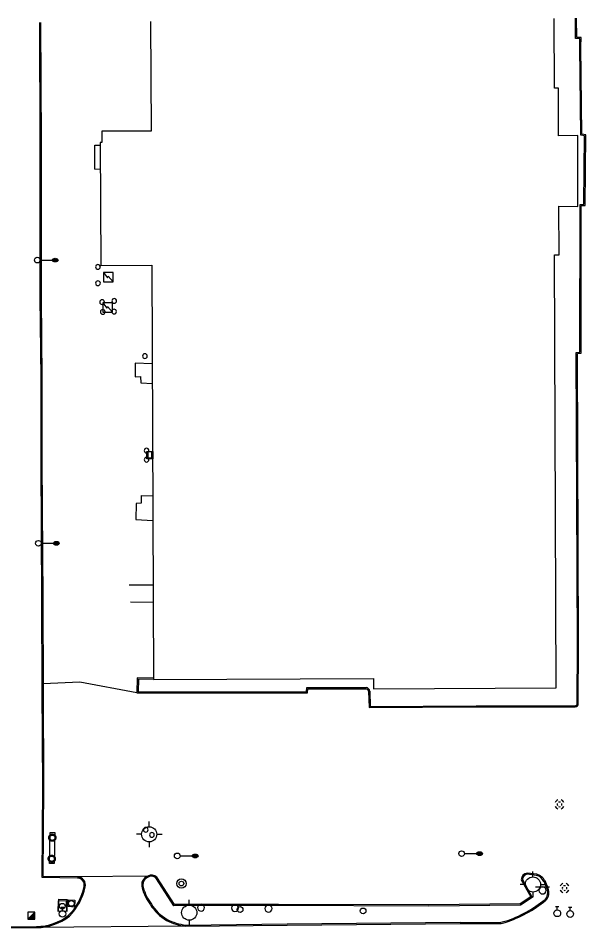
# Model space of a CAD drawing. Extents: x 2145380 to 2157287, y 139568 to 149130.
# Drawn here: x 2146228.9 to 2146529.3, y 143171.4 to 143653.7 of the extents above; entities that cross this region are included whole.
import ezdxf

# ---------------------------------------------------------------- set-up
doc = ezdxf.new("R2010")
doc.units = 0
for name, color, linetype in [('Default', 7, 'Continuous'), ('TOPO_Asphalt', 7, 'Continuous'), ('TOPO_Building', 7, 'Continuous'), ('TOPO_Concrete', 7, 'Continuous'), ('TOPO_Curb Back', 7, 'Continuous'), ('TOPO_DRAIN_Manhole', 7, 'Continuous'), ('TOPO_Light Pole', 7, 'Continuous'), ('TOPO_Misc', 7, 'Continuous'), ('TOPO_Power Pole', 7, 'Continuous'), ('TOPO_San Manhole', 7, 'Continuous'), ('TOPO_Sign', 7, 'Continuous'), ('TOPO_Wall Freestanding', 7, 'Continuous'), ('TOPO_Water Fire Hydrant', 7, 'Continuous'), ('TOPO_Water Meter', 7, 'Continuous'), ('TOPO_Water Valve', 7, 'Continuous')]:
    doc.layers.add(name, color=color, linetype=linetype)

# ---------------------------------------------------------------- blocks, each defined once
blk = doc.blocks.new('POST')
at = {"layer": 'TOPO_Misc'}
for start, end in [(90, 180), (180, 270), (360, 90), (270, 0)]:
    blk.add_arc((0, 0), 3.16, start, end, dxfattribs=at)
blk = doc.blocks.new('LP')
at = {"layer": 'TOPO_Light Pole'}
blk.add_line((3.8, 0), (20.3, 0), dxfattribs=at)
for points in [[(20.3, 0), (27.9, 0)], [(20.3, 0), (23.5, 0)], [(20.8, 1.3), (27.4, 1.3)], [(20.8, 1.3), (23.5, 1.3)], [(23.7, 1.3), (27.4, 1.3)], [(23.7, 0), (27.9, 0)], [(20.8, -1.3), (27.4, -1.3)], [(20.8, -1.3), (23.5, -1.3)], [(23.7, -1.3), (27.4, -1.3)]]:
    blk.add_lwpolyline(points, dxfattribs=at)
blk.add_circle((0, 0), 3.81, dxfattribs=at)
blk.add_ellipse((24.1, 0), major_axis=(3.81, 0), ratio=0.666667, dxfattribs=at)
blk = doc.blocks.new('MHEXST')
at = {"layer": 'TOPO_DRAIN_Manhole'}
for centre, radius, start, end in [((-0.1, 0.3), 12.7, 112.9748, 158.2636), ((-0.1, 0.1), 6.35, 157.9722, 204.161), ((-0.1, 0.1), 6.35, 66.1941, 113.691), ((-0.1, 0.3), 12.7, 22.0744, 68.6991), ((-0.1, 0.1), 6.35, 336.8023, 21.4046), ((-0.1, 0.3), 12.7, 202.6921, 248.1938), ((-0.1, 0.1), 6.35, 248.5791, 293.1995), ((-0.1, 0.3), 12.7, 291.7963, 337.3032)]:
    blk.add_arc(centre, radius, start, end, dxfattribs=at)
blk = doc.blocks.new('POWPOL')
at = {"layer": 'TOPO_Power Pole'}
for p, q in [((0, 10.2), (0, 17.3)), ((0, -10.2), (0, -17.3))]:
    blk.add_line(p, q, dxfattribs=at)
blk.add_circle((0, 0), 10.2, dxfattribs=at)
blk = doc.blocks.new('WATVAL')
at = {"layer": 'Default'}
for p, q in [((-2.2, 9), (2.2, 9)), ((0, 4.5), (0, 9))]:
    blk.add_line(p, q, dxfattribs=at)
blk.add_circle((0, 0), 4.5, dxfattribs=at)
blk = doc.blocks.new('WTRMTR')
at = {"layer": 'Default'}
blk.add_circle((0, 0), 3.89, dxfattribs=at)
blk = doc.blocks.new('FIRHYD')
at = {"layer": 'TOPO_Water Fire Hydrant'}
for p, q in [((0, 10.2), (0, 17.3)), ((10.2, 0), (17.3, 0)), ((-10.2, 0), (-17.3, 0)), ((0, -10.2), (0, -17.3))]:
    blk.add_line(p, q, dxfattribs=at)
blk.add_circle((0, 0), 10.2, dxfattribs=at)
blk = doc.blocks.new('EXMHSS')
at = {"layer": 'Default'}
for radius in [6.3, 3.13]:
    blk.add_circle((0, 0), radius, dxfattribs=at)

msp = doc.modelspace()

# ---------------------------------------------------------------- linework, layer by layer
at = {"layer": 'TOPO_Asphalt'}
for p, q in [((2146269.37, 143573.8), (2146272.38, 143573.9)), ((2146293.82, 143460.63), (2146299.91, 143460.27)), ((2146293.91, 143400.93), (2146300.16, 143400.84)), ((2146297.47, 143199.38), (2146260.29, 143198.9)), ((2146317.5, 143172.8), (2146238.6, 143172.08))]:
    msp.add_line(p, q, dxfattribs=at)
msp.add_lwpolyline([(2146291.71, 143296.39), (2146261.44, 143302.04), (2146242.17, 143301.26)], dxfattribs=at)
at = {"layer": 'TOPO_Building'}
msp.add_lwpolyline([(2146298.95, 143651.99), (2146299.19, 143593.98), (2146273.11, 143593.88), (2146273.14, 143587.9), (2146272.32, 143587.9), (2146272.59, 143522.77), (2146299.65, 143522.88), (2146300.56, 143303.56), (2146416.96, 143304.04), (2146416.98, 143298.59), (2146513.68, 143298.99), (2146512.73, 143528.39), (2146515.24, 143528.4), (2146515.13, 143554.25), (2146525.17, 143554.07), (2146525.2, 143591.68), (2146514.98, 143591.48), (2146514.87, 143616.77), (2146512.71, 143616.77), (2146512.56, 143653.65)], dxfattribs=at)
at = {"layer": 'TOPO_Concrete'}
for points in [[(2146249.96, 143180.65), (2146250.13, 143186.23), (2146254.28, 143186.37), (2146254.38, 143180.71), (2146249.96, 143180.65)], [(2146250.19, 143180.77), (2146250.32, 143187.04), (2146254.74, 143186.95), (2146254.61, 143180.67), (2146250.19, 143180.77)], [(2146255.37, 143183.3), (2146255.54, 143186.79), (2146258.78, 143186.57), (2146258.63, 143182.93), (2146255.37, 143183.3)]]:
    msp.add_lwpolyline(points, dxfattribs=at)
at = {"layer": 'TOPO_Curb Back'}
for p, q in [((2146503.38, 143200.32), (2146498.35, 143200.94)), ((2146311.27, 143183.67), (2146301.73, 143198.43)), ((2146311.6, 143184.27), (2146302.2, 143198.81)), ((2146495.18, 143197.36), (2146500.18, 143188.28)), ((2146495.78, 143197.51), (2146500.97, 143188.09)), ((2146503.25, 143199.73), (2146498.35, 143200.34)), ((2146508.85, 143192.68), (2146507.22, 143196.52)), ((2146509.4, 143192.91), (2146507.76, 143196.78)), ((2146500.18, 143188.28), (2146494.68, 143184.62)), ((2146500.97, 143188.09), (2146494.86, 143184.02)), ((2146366.59, 143183.73), (2146311.27, 143183.67)), ((2146366.6, 143184.33), (2146311.6, 143184.27)), ((2146446.17, 143183.46), (2146366.59, 143183.73)), ((2146446.17, 143184.06), (2146366.6, 143184.33)), ((2146494.68, 143184.62), (2146446.17, 143184.06)), ((2146494.86, 143184.02), (2146446.17, 143183.46)), ((2146317.5, 143172.8), (2146371.19, 143173.4)), ((2146317.53, 143173.4), (2146371.18, 143174)), ((2146371.18, 143174), (2146462.76, 143174.91)), ((2146371.19, 143173.4), (2146462.77, 143174.31)), ((2146462.76, 143174.91), (2146483.66, 143174.75)), ((2146462.77, 143174.31), (2146483.72, 143174.15))]:
    msp.add_line(p, q, dxfattribs=at)
for points in [[(2146260.28, 143198.3), (2146241.47, 143198.53), (2146241.88, 143246.39), (2146241.58, 143298.29), (2146241.41, 143346.07), (2146241.02, 143418.57), (2146240.97, 143463.24), (2146240.53, 143505.68), (2146240.57, 143588.08), (2146240.32, 143651.54)], [(2146260.29, 143198.9), (2146242.08, 143199.12), (2146242.48, 143246.39), (2146242.18, 143298.29), (2146242.01, 143346.08), (2146241.62, 143418.57), (2146241.57, 143463.24), (2146241.13, 143505.68), (2146241.17, 143588.08), (2146240.92, 143651.54)], [(2146524.74, 143290.75), (2146524.9, 143322.06), (2146524.33, 143476.65), (2146526.25, 143476.89), (2146526.34, 143555.13), (2146528.38, 143555.19), (2146528.73, 143591.38), (2146526.67, 143591.73), (2146526.13, 143638.76), (2146526.25, 143642.86), (2146523.93, 143642.93), (2146523.86, 143653.73)], [(2146525.34, 143290.78), (2146525.5, 143322.06), (2146524.93, 143476.12), (2146526.85, 143476.36), (2146526.94, 143554.54), (2146528.97, 143554.61), (2146529.33, 143591.89), (2146527.26, 143592.24), (2146526.73, 143638.75), (2146526.86, 143643.45), (2146524.53, 143643.51), (2146524.46, 143653.74)], [(2146300.56, 143304.14), (2146291.93, 143304.3), (2146291.71, 143296.39), (2146333.24, 143296.41), (2146382.05, 143296.35), (2146382.2, 143298.55), (2146413, 143298.56)], [(2146300.56, 143303.54), (2146292.51, 143303.69), (2146292.33, 143296.99), (2146333.24, 143297.01), (2146381.49, 143296.95), (2146381.64, 143299.15), (2146413.02, 143299.16)], [(2146414.37, 143297.21), (2146414.69, 143288.62), (2146471.24, 143288.97), (2146523.67, 143288.97)], [(2146414.97, 143297.25), (2146415.27, 143289.22), (2146471.24, 143289.57), (2146523.68, 143289.57)], [(2145699.9, 143184.41), (2145729.34, 143183.26), (2145790.28, 143181.57), (2145890.73, 143178.12), (2145962.32, 143175.51), (2146060.83, 143172.36), (2146149.73, 143171.43), (2146238.6, 143172.08)], [(2145699.93, 143185.01), (2145729.36, 143183.86), (2145790.3, 143182.17), (2145890.76, 143178.72), (2145962.34, 143176.11), (2146060.84, 143172.96), (2146149.74, 143172.03), (2146238.59, 143172.68)]]:
    msp.add_lwpolyline(points, dxfattribs=at)
for centre, radius, start, end in [((2146412.88, 143297.06), 1.5, 5.6572, 85.4213), ((2146412.88, 143297.06), 2.1, 5.1095, 86.1349), ((2146523.71, 143290.61), 1.64, 268.5134, 6.0766), ((2146523.71, 143290.61), 1.04, 268.1337, 7.7081), ((2146498.79, 143197.36), 3.61, 96.9968, 179.9916), ((2146260.23, 143194.69), 3.61, 344.9584, 89.1467), ((2146260.23, 143194.69), 4.21, 345.2425, 89.1588), ((2146299.36, 143194.6), 5.14, 111.5253, 197.3708), ((2146299.36, 143194.6), 4.54, 110.9013, 197.3936), ((2146299.46, 143196.04), 3.89, 45.3739, 120.8472), ((2146299.46, 143196.04), 3.29, 46.4696, 121.6909), ((2146498.79, 143197.36), 3.01, 98.3415, 177.1797), ((2146501.34, 143193.32), 6.69, 28.5946, 73.383), ((2146501.34, 143193.32), 7.29, 28.3608, 73.7855), ((2146235.17, 143199.39), 29.11, 314.4323, 348.8185), ((2146235.17, 143199.39), 29.71, 314.3727, 348.7808), ((2146323.04, 143201.81), 29.9, 197.0159, 216.093), ((2146323.04, 143201.81), 29.3, 197.0122, 216.1396), ((2146504, 143190.66), 5.25, 315.552, 22.5803), ((2146504, 143190.66), 5.85, 315.2299, 22.6042), ((2146466.69, 143236.93), 64.66, 287.9073, 309.425), ((2146466.69, 143236.93), 65.26, 287.8838, 309.4525), ((2146319.66, 143196.96), 24.39, 211.5421, 239.716), ((2146319.66, 143196.96), 23.79, 211.4847, 239.6831), ((2146238.59, 143199.89), 27.21, 270.0078, 308.5353), ((2146238.59, 143199.89), 27.81, 270.0123, 308.599), ((2146320.64, 143201.21), 28.58, 242.3262, 263.7041), ((2146320.64, 143201.21), 27.98, 242.3542, 263.63), ((2146407.98, 143520.98), 354.4, 282.3294, 282.8115), ((2146407.98, 143520.98), 355, 282.3185, 282.8158)]:
    msp.add_arc(centre, radius, start, end, dxfattribs=at)
at = {"layer": 'TOPO_Misc'}
for p, q in [((2146297.52, 143423.71), (2146297.52, 143421.31)), ((2146299.6, 143421.31), (2146299.6, 143423.72)), ((2146233.89, 143176.52), (2146237.63, 143180.27)), ((2146234.24, 143176.87), (2146237.64, 143176.87)), ((2146234.42, 143177.06), (2146237.64, 143177.06)), ((2146234.61, 143177.25), (2146237.64, 143177.25)), ((2146234.8, 143177.43), (2146237.64, 143177.43)), ((2146234.99, 143177.62), (2146237.64, 143177.62)), ((2146235.18, 143177.81), (2146237.64, 143177.81)), ((2146235.36, 143177.99), (2146237.63, 143177.99)), ((2146235.55, 143178.18), (2146237.63, 143178.18)), ((2146235.73, 143178.37), (2146237.63, 143178.37)), ((2146235.92, 143178.55), (2146237.63, 143178.55)), ((2146236.11, 143178.74), (2146237.63, 143178.74)), ((2146236.29, 143178.92), (2146237.63, 143178.92)), ((2146236.48, 143179.11), (2146237.63, 143179.11)), ((2146236.66, 143179.3), (2146237.63, 143179.3)), ((2146236.85, 143179.49), (2146237.63, 143179.49)), ((2146237.04, 143179.68), (2146237.63, 143179.68)), ((2146237.23, 143179.86), (2146237.63, 143179.86)), ((2146237.42, 143180.05), (2146237.63, 143180.05)), ((2146237.6, 143180.23), (2146237.63, 143180.23)), ((2146234.05, 143176.68), (2146237.64, 143176.68))]:
    msp.add_line(p, q, dxfattribs=at)
for points in [[(2146279.1, 143514.07), (2146279.09, 143519.06), (2146274.1, 143519.06), (2146274.1, 143514.06), (2146279.1, 143514.07)], [(2146274.1, 143519.06), (2146276.2, 143516.19), (2146276.43, 143517.13), (2146279.1, 143514.07)], [(2146278.73, 143498.02), (2146278.73, 143503.01), (2146273.73, 143503), (2146273.74, 143498.01), (2146278.73, 143498.02)], [(2146273.73, 143503), (2146275.84, 143500.14), (2146276.07, 143501.07), (2146278.73, 143498.02)], [(2146296.93, 143420.4), (2146296.93, 143424.16), (2146300.19, 143424.16), (2146300.19, 143420.4), (2146296.93, 143420.4)], [(2146237.64, 143176.53), (2146237.63, 143180.27), (2146233.89, 143180.26), (2146233.89, 143176.52), (2146237.64, 143176.53)]]:
    msp.add_lwpolyline(points, dxfattribs=at)
msp.add_arc((2146298.56, 143422.13), 1.32, 218.3412, 322.0625, dxfattribs=at)
at = {"layer": 'TOPO_Power Pole'}
for points in [[(2146245.05, 143219.66), (2146245.06, 143219.79), (2146245.07, 143219.92), (2146245.09, 143220.05), (2146245.13, 143220.18), (2146245.17, 143220.3), (2146245.22, 143220.43), (2146245.28, 143220.55), (2146245.34, 143220.66), (2146245.42, 143220.77), (2146245.5, 143220.88), (2146245.59, 143220.97), (2146245.69, 143221.07), (2146245.79, 143221.15), (2146245.9, 143221.23), (2146246.01, 143221.29), (2146246.13, 143221.35), (2146246.25, 143221.4), (2146246.37, 143221.45), (2146246.51, 143221.49), (2146246.64, 143221.51), (2146246.77, 143221.53), (2146246.9, 143221.53), (2146247.03, 143221.53), (2146247.16, 143221.51), (2146247.29, 143221.5), (2146247.41, 143221.46), (2146247.55, 143221.43), (2146247.66, 143221.37), (2146247.79, 143221.32), (2146247.91, 143221.26), (2146248.01, 143221.19), (2146248.12, 143221.1), (2146248.21, 143221.02), (2146248.31, 143220.92), (2146248.4, 143220.82), (2146248.47, 143220.71), (2146248.54, 143220.6), (2146248.61, 143220.48), (2146248.66, 143220.36), (2146248.71, 143220.23), (2146248.74, 143220.11), (2146248.77, 143219.98), (2146248.78, 143219.84), (2146248.79, 143219.71), (2146248.79, 143219.59), (2146248.78, 143219.45), (2146248.76, 143219.32), (2146248.73, 143219.19), (2146248.7, 143219.07), (2146248.65, 143218.94), (2146248.59, 143218.83), (2146248.54, 143218.71), (2146248.46, 143218.6), (2146248.38, 143218.49), (2146248.29, 143218.39), (2146248.2, 143218.29), (2146248.1, 143218.21), (2146247.99, 143218.13), (2146247.88, 143218.06), (2146247.77, 143217.99), (2146247.65, 143217.94), (2146247.52, 143217.89), (2146247.39, 143217.85), (2146247.27, 143217.82), (2146247.14, 143217.8), (2146247.01, 143217.79), (2146246.88, 143217.79), (2146246.75, 143217.8), (2146246.62, 143217.81), (2146246.48, 143217.84), (2146246.36, 143217.88), (2146246.24, 143217.93), (2146246.11, 143217.98), (2146245.99, 143218.04), (2146245.88, 143218.11), (2146245.77, 143218.19), (2146245.67, 143218.27), (2146245.58, 143218.36), (2146245.49, 143218.46), (2146245.41, 143218.57), (2146245.33, 143218.68), (2146245.27, 143218.79), (2146245.21, 143218.91), (2146245.16, 143219.04), (2146245.12, 143219.16), (2146245.09, 143219.29), (2146245.07, 143219.42), (2146245.06, 143219.55), (2146245.05, 143219.66)], [(2146245.52, 143219.66), (2146245.52, 143219.77), (2146245.54, 143219.89), (2146245.56, 143220), (2146245.6, 143220.11), (2146245.64, 143220.22), (2146245.69, 143220.32), (2146245.75, 143220.41), (2146245.81, 143220.51), (2146245.88, 143220.6), (2146245.96, 143220.68), (2146246.05, 143220.76), (2146246.15, 143220.83), (2146246.24, 143220.88), (2146246.35, 143220.94), (2146246.45, 143220.98), (2146246.56, 143221.02), (2146246.67, 143221.04), (2146246.78, 143221.06), (2146246.9, 143221.06), (2146247.01, 143221.06), (2146247.12, 143221.05), (2146247.24, 143221.03), (2146247.35, 143220.99), (2146247.45, 143220.96), (2146247.56, 143220.91), (2146247.66, 143220.85), (2146247.75, 143220.79), (2146247.85, 143220.72), (2146247.93, 143220.64), (2146248, 143220.55), (2146248.07, 143220.46), (2146248.13, 143220.36), (2146248.19, 143220.26), (2146248.24, 143220.16), (2146248.27, 143220.05), (2146248.3, 143219.94), (2146248.31, 143219.82), (2146248.32, 143219.71), (2146248.32, 143219.6), (2146248.31, 143219.49), (2146248.29, 143219.38), (2146248.27, 143219.26), (2146248.23, 143219.15), (2146248.18, 143219.05), (2146248.13, 143218.95), (2146248.07, 143218.85), (2146248, 143218.76), (2146247.92, 143218.68), (2146247.84, 143218.6), (2146247.75, 143218.53), (2146247.65, 143218.47), (2146247.56, 143218.41), (2146247.44, 143218.36), (2146247.34, 143218.32), (2146247.22, 143218.29), (2146247.11, 143218.27), (2146247, 143218.26), (2146246.9, 143218.26), (2146246.78, 143218.27), (2146246.67, 143218.28), (2146246.55, 143218.3), (2146246.44, 143218.34), (2146246.34, 143218.39), (2146246.24, 143218.44), (2146246.14, 143218.5), (2146246.05, 143218.57), (2146245.96, 143218.64), (2146245.88, 143218.73), (2146245.8, 143218.82), (2146245.74, 143218.91), (2146245.69, 143219.01), (2146245.64, 143219.11), (2146245.59, 143219.22), (2146245.56, 143219.33), (2146245.54, 143219.44), (2146245.52, 143219.56), (2146245.52, 143219.66)], [(2146244.78, 143208.54), (2146244.79, 143208.67), (2146244.8, 143208.8), (2146244.82, 143208.93), (2146244.86, 143209.06), (2146244.9, 143209.19), (2146244.95, 143209.31), (2146245.01, 143209.43), (2146245.07, 143209.55), (2146245.16, 143209.65), (2146245.23, 143209.76), (2146245.32, 143209.85), (2146245.42, 143209.95), (2146245.52, 143210.03), (2146245.63, 143210.11), (2146245.75, 143210.18), (2146245.87, 143210.23), (2146245.98, 143210.29), (2146246.11, 143210.33), (2146246.24, 143210.37), (2146246.37, 143210.39), (2146246.5, 143210.41), (2146246.63, 143210.41), (2146246.76, 143210.41), (2146246.89, 143210.4), (2146247.02, 143210.38), (2146247.15, 143210.35), (2146247.28, 143210.31), (2146247.4, 143210.25), (2146247.52, 143210.2), (2146247.64, 143210.14), (2146247.75, 143210.07), (2146247.85, 143209.99), (2146247.95, 143209.9), (2146248.04, 143209.8), (2146248.13, 143209.7), (2146248.2, 143209.59), (2146248.27, 143209.48), (2146248.34, 143209.36), (2146248.39, 143209.24), (2146248.44, 143209.11), (2146248.47, 143208.99), (2146248.5, 143208.86), (2146248.52, 143208.73), (2146248.52, 143208.59), (2146248.52, 143208.47), (2146248.52, 143208.34), (2146248.49, 143208.2), (2146248.47, 143208.07), (2146248.43, 143207.95), (2146248.38, 143207.82), (2146248.32, 143207.71), (2146248.27, 143207.59), (2146248.19, 143207.48), (2146248.11, 143207.37), (2146248.02, 143207.27), (2146247.93, 143207.17), (2146247.83, 143207.09), (2146247.72, 143207.01), (2146247.62, 143206.94), (2146247.5, 143206.87), (2146247.38, 143206.82), (2146247.26, 143206.77), (2146247.12, 143206.73), (2146247, 143206.7), (2146246.87, 143206.68), (2146246.74, 143206.67), (2146246.61, 143206.67), (2146246.48, 143206.68), (2146246.35, 143206.7), (2146246.22, 143206.73), (2146246.09, 143206.76), (2146245.97, 143206.81), (2146245.84, 143206.86), (2146245.72, 143206.92), (2146245.62, 143206.99), (2146245.51, 143207.07), (2146245.4, 143207.15), (2146245.31, 143207.25), (2146245.22, 143207.34), (2146245.14, 143207.45), (2146245.07, 143207.56), (2146245, 143207.67), (2146244.94, 143207.8), (2146244.89, 143207.92), (2146244.85, 143208.05), (2146244.82, 143208.17), (2146244.8, 143208.3), (2146244.79, 143208.43), (2146244.78, 143208.54)], [(2146245.25, 143208.54), (2146245.26, 143208.65), (2146245.27, 143208.77), (2146245.29, 143208.88), (2146245.33, 143208.99), (2146245.37, 143209.1), (2146245.42, 143209.2), (2146245.48, 143209.3), (2146245.54, 143209.39), (2146245.62, 143209.48), (2146245.7, 143209.56), (2146245.78, 143209.64), (2146245.88, 143209.71), (2146245.97, 143209.76), (2146246.08, 143209.82), (2146246.18, 143209.86), (2146246.29, 143209.9), (2146246.41, 143209.92), (2146246.52, 143209.94), (2146246.63, 143209.94), (2146246.74, 143209.94), (2146246.85, 143209.93), (2146246.97, 143209.91), (2146247.08, 143209.88), (2146247.18, 143209.84), (2146247.29, 143209.8), (2146247.39, 143209.74), (2146247.48, 143209.67), (2146247.58, 143209.6), (2146247.66, 143209.52), (2146247.73, 143209.44), (2146247.81, 143209.34), (2146247.87, 143209.25), (2146247.92, 143209.14), (2146247.97, 143209.04), (2146248, 143208.93), (2146248.03, 143208.82), (2146248.05, 143208.7), (2146248.06, 143208.59), (2146248.06, 143208.48), (2146248.05, 143208.37), (2146248.02, 143208.26), (2146248, 143208.15), (2146247.96, 143208.04), (2146247.92, 143207.93), (2146247.87, 143207.83), (2146247.8, 143207.74), (2146247.73, 143207.64), (2146247.65, 143207.56), (2146247.57, 143207.48), (2146247.48, 143207.41), (2146247.38, 143207.35), (2146247.29, 143207.29), (2146247.17, 143207.24), (2146247.07, 143207.2), (2146246.96, 143207.17), (2146246.85, 143207.15), (2146246.73, 143207.14), (2146246.63, 143207.14), (2146246.51, 143207.15), (2146246.4, 143207.16), (2146246.28, 143207.19), (2146246.17, 143207.22), (2146246.07, 143207.27), (2146245.97, 143207.32), (2146245.87, 143207.39), (2146245.78, 143207.45), (2146245.69, 143207.52), (2146245.61, 143207.61), (2146245.53, 143207.7), (2146245.47, 143207.8), (2146245.42, 143207.89), (2146245.37, 143207.99), (2146245.32, 143208.1), (2146245.29, 143208.21), (2146245.27, 143208.32), (2146245.26, 143208.44), (2146245.25, 143208.54)]]:
    msp.add_lwpolyline(points, dxfattribs=at)
at = {"layer": 'TOPO_Sign'}
msp.add_lwpolyline([(2146248.28, 143222.42), (2146247.91, 143206.05), (2146245.38, 143206.1), (2146245.75, 143222.48)], close=True, dxfattribs=at)
for points in [[(2146502.69, 143193.61), (2146510.18, 143193.62)], [(2146504.57, 143191.74), (2146504.57, 143191.74)], [(2146506.44, 143193.61), (2146506.44, 143193.61)], [(2146508.3, 143191.74), (2146508.3, 143191.74)], [(2146506.44, 143189.87), (2146506.44, 143189.87)], [(2146321.93, 143184.53), (2146329.42, 143184.53)], [(2146323.81, 143182.66), (2146323.81, 143182.66)], [(2146325.68, 143184.53), (2146325.68, 143184.53)], [(2146327.55, 143182.66), (2146327.55, 143182.66)], [(2146339.88, 143184.32), (2146347.37, 143184.33)], [(2146345.5, 143182.45), (2146345.5, 143182.45)], [(2146357.62, 143183.99), (2146365.11, 143184)], [(2146359.5, 143182.13), (2146359.5, 143182.13)], [(2146361.37, 143183.99), (2146361.37, 143183.99)], [(2146363.23, 143182.13), (2146363.23, 143182.13)], [(2146325.68, 143180.79), (2146325.68, 143180.79)], [(2146361.37, 143180.26), (2146361.37, 143180.26)]]:
    msp.add_lwpolyline(points, dxfattribs=at)
for centre, start, end in [((2146506.44, 143191.74), 90, 180), ((2146506.44, 143191.74), 180, 270), ((2146506.44, 143191.74), 360, 90), ((2146506.44, 143191.74), 270, 0), ((2146325.68, 143182.66), 90, 180), ((2146325.68, 143182.66), 180, 270), ((2146325.68, 143182.66), 360, 90), ((2146325.68, 143182.66), 270, 0), ((2146343.63, 143182.45), 90, 180), ((2146343.63, 143182.45), 180, 270), ((2146343.63, 143182.45), 360, 90), ((2146343.63, 143182.45), 270, 0), ((2146361.37, 143182.13), 90, 180), ((2146361.37, 143182.13), 180, 270), ((2146361.37, 143182.13), 360, 90), ((2146361.37, 143182.13), 270, 0)]:
    msp.add_arc(centre, 1.87, start, end, dxfattribs=at)
at = {"layer": 'TOPO_Wall Freestanding'}
for p, q in [((2146287.69, 143353.65), (2146300.36, 143353.57)), ((2146288.26, 143344.58), (2146300.39, 143344.39))]:
    msp.add_line(p, q, dxfattribs=at)
for points in [[(2146269.37, 143573.8), (2146269.47, 143586.42), (2146272.32, 143586.43)], [(2146299.87, 143470.6), (2146290.79, 143470.97), (2146290.76, 143463.75), (2146293.58, 143463.96), (2146293.82, 143460.63)], [(2146293.91, 143400.93), (2146294.05, 143396.86), (2146291.35, 143396.77), (2146291.19, 143388.22), (2146300.21, 143387.75)]]:
    msp.add_lwpolyline(points, dxfattribs=at)

# ---------------------------------------------------------------- block references
at = {"layer": 'TOPO_DRAIN_Manhole', "xscale": 0.19685000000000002, "yscale": 0.19685000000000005}
for p in [(2146515.45, 143237.29), (2146518.12, 143192.98)]:
    msp.add_blockref('MHEXST', p, dxfattribs=at)
at = {"layer": 'TOPO_Light Pole', "xscale": 0.39370000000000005, "yscale": 0.3937000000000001}
for p in [(2146238.97, 143525.63), (2146239.58, 143375.62), (2146313.07, 143210.02), (2146463.62, 143211.24)]:
    msp.add_blockref('LP', p, dxfattribs=at)
at = {"layer": 'TOPO_Misc', "xscale": 0.39370000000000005, "yscale": 0.3937000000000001}
for p in [(2146271.08, 143521.98), (2146271.11, 143513.36), (2146279.74, 143503.99), (2146273.29, 143503.34), (2146273.62, 143498.18), (2146279.62, 143498.35), (2146295.93, 143474.77), (2146296.82, 143424.72), (2146296.81, 143419.91), (2146296.42, 143223.85), (2146299.68, 143221.18)]:
    msp.add_blockref('POST', p, dxfattribs=at)
at = {"layer": 'TOPO_Power Pole', "xscale": 0.39370000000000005, "yscale": 0.3937000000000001}
msp.add_blockref('POWPOL', (2146319.42, 143179.98), dxfattribs=at)
at = {"layer": 'TOPO_San Manhole', "xscale": 0.39370000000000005, "yscale": 0.3937000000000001}
msp.add_blockref('EXMHSS', (2146315.27, 143195.4), dxfattribs=at)
at = {"layer": 'TOPO_Water Fire Hydrant', "xscale": 0.39370000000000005, "yscale": 0.3937000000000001}
for p in [(2146298.22, 143221.47), (2146501.36, 143194.91)]:
    msp.add_blockref('FIRHYD', p, dxfattribs=at)
at = {"layer": 'TOPO_Water Meter', "xscale": 0.39370000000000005, "yscale": 0.3937000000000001}
for p in [(2146257, 143184.89), (2146252.23, 143183.37), (2146346.29, 143181.62), (2146411.43, 143180.88)]:
    msp.add_blockref('WTRMTR', p, dxfattribs=at)
at = {"layer": 'TOPO_Water Valve', "xscale": 0.39370000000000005, "yscale": 0.3937000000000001}
for p in [(2146252.35, 143179.32), (2146514.26, 143179.63), (2146521.07, 143179.27)]:
    msp.add_blockref('WATVAL', p, dxfattribs=at)

doc.saveas('drawing.dxf')
